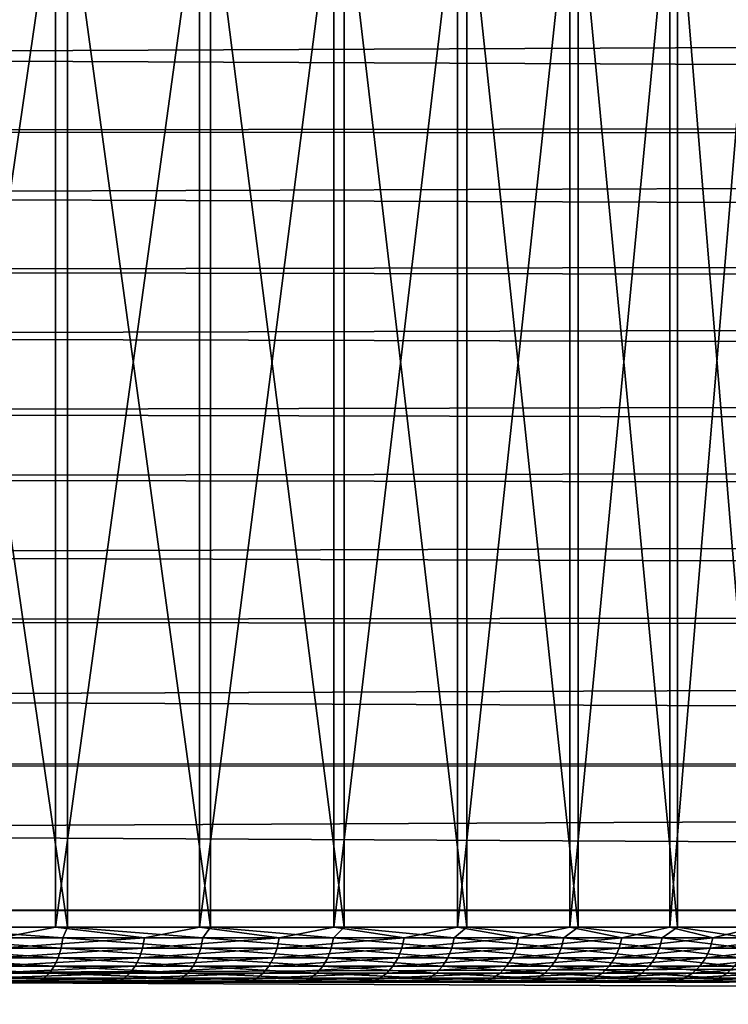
# Model space of a CAD drawing. Header units: millimetres. Extents: x -165 to 184, y -135 to 242.
# Tile 252 of 307: x 104.42 to 107.64, y 0.1 to 4.57. Entities that reach past the tile are written whole.
import ezdxf

# ---------------------------------------------------------------- set-up
doc = ezdxf.new("R2010")
doc.units = ezdxf.units.MM
doc.header["$LTSCALE"] = 81.481481
for name, color, linetype in [('223', 7, 'CONTINUOUS'), ('226', 7, 'CONTINUOUS'), ('261', 7, 'CONTINUOUS'), ('263', 7, 'CONTINUOUS')]:
    doc.layers.add(name, color=color, linetype=linetype)

msp = doc.modelspace()

# ---------------------------------------------------------------- linework, layer by layer
at = {"layer": '223', "linetype": 'CONTINUOUS'}
for points in [[(104.5835, 0.45, -8.1579), (104.3362, 0.4012, -8.3219), (103.8901, 0.45, -8.6076), (104.5835, 0.45, -8.1579)], [(103.9476, 0.45, 8.5734), (103.9451, 0.4012, 8.5692), (104.618, 0.4012, 8.1274), (103.9476, 0.45, 8.5734)], [(103.9476, 0.45, 8.5734), (104.618, 0.4012, 8.1274), (104.638, 0.45, 8.119), (103.9476, 0.45, 8.5734)], [(104.9879, 0.4012, -7.8495), (104.3362, 0.4012, -8.3219), (104.5835, 0.45, -8.1579), (104.9879, 0.4012, -7.8495)], [(105.2374, 0.45, -7.6524), (104.9879, 0.4012, -7.8495), (104.5835, 0.45, -8.1579), (105.2374, 0.45, -7.6524)], [(104.618, 0.4012, 8.1274), (105.2531, 0.4012, 7.6329), (104.638, 0.45, 8.119), (104.618, 0.4012, 8.1274)], [(104.638, 0.45, 8.119), (105.2531, 0.4012, 7.6329), (105.2885, 0.45, 7.6092), (104.638, 0.45, 8.119)], [(105.5994, 0.4012, -7.3261), (104.9879, 0.4012, -7.8495), (105.2374, 0.45, -7.6524), (105.5994, 0.4012, -7.3261)], [(105.8474, 0.45, -7.0947), (105.5994, 0.4012, -7.3261), (105.2374, 0.45, -7.6524), (105.8474, 0.45, -7.0947)], [(105.2531, 0.4012, 7.6329), (105.8464, 0.4012, 7.0889), (105.2885, 0.45, 7.6092), (105.2531, 0.4012, 7.6329)], [(105.2885, 0.45, 7.6092), (105.8464, 0.4012, 7.0889), (105.8947, 0.45, 7.0474), (105.2885, 0.45, 7.6092)], [(106.1669, 0.4012, -6.7552), (105.5994, 0.4012, -7.3261), (105.8474, 0.45, -7.0947), (106.1669, 0.4012, -6.7552)], [(105.8464, 0.4012, 7.0889), (106.3939, 0.4012, 6.4989), (105.8947, 0.45, 7.0474), (105.8464, 0.4012, 7.0889)], [(106.4092, 0.45, -6.4885), (106.1669, 0.4012, -6.7552), (105.8474, 0.45, -7.0947), (106.4092, 0.45, -6.4885)], [(105.8947, 0.45, 7.0474), (106.3939, 0.4012, 6.4989), (106.4524, 0.45, 6.4374), (105.8947, 0.45, 7.0474)], [(106.6866, 0.4012, -6.1405), (106.1669, 0.4012, -6.7552), (106.4092, 0.45, -6.4885), (106.6866, 0.4012, -6.1405)], [(106.3939, 0.4012, 6.4989), (106.8923, 0.4012, 5.8668), (106.4524, 0.45, 6.4374), (106.3939, 0.4012, 6.4989)], [(106.919, 0.45, -5.838), (106.6866, 0.4012, -6.1405), (106.4092, 0.45, -6.4885), (106.919, 0.45, -5.838)], [(106.4524, 0.45, 6.4374), (106.8923, 0.4012, 5.8668), (106.9579, 0.45, 5.7835), (106.4524, 0.45, 6.4374)], [(107.1551, 0.4012, -5.486), (106.6866, 0.4012, -6.1405), (106.919, 0.45, -5.838), (107.1551, 0.4012, -5.486)], [(106.8923, 0.4012, 5.8668), (107.3381, 0.4012, 5.1966), (106.9579, 0.45, 5.7835), (106.8923, 0.4012, 5.8668)], [(107.3734, 0.45, -5.1476), (107.1551, 0.4012, -5.486), (106.919, 0.45, -5.838), (107.3734, 0.45, -5.1476)], [(106.9579, 0.45, 5.7835), (107.3381, 0.4012, 5.1966), (107.4076, 0.45, 5.0901), (106.9579, 0.45, 5.7835)], [(107.5695, 0.4012, -4.7959), (107.1551, 0.4012, -5.486), (107.3734, 0.45, -5.1476), (107.5695, 0.4012, -4.7959)], [(107.3381, 0.4012, 5.1966), (107.7286, 0.4012, 4.4927), (107.4076, 0.45, 5.0901), (107.3381, 0.4012, 5.1966)], [(107.7692, 0.45, -4.422), (107.5695, 0.4012, -4.7959), (107.3734, 0.45, -5.1476), (107.7692, 0.45, -4.422)], [(107.4076, 0.45, 5.0901), (107.7286, 0.4012, 4.4927), (107.7986, 0.45, 4.3619), (107.4076, 0.45, 5.0901)], [(107.9269, 0.4012, -4.0747), (107.5695, 0.4012, -4.7959), (107.7692, 0.45, -4.422), (107.9269, 0.4012, -4.0747)], [(103.9451, 0.4012, 8.5692), (103.9378, 0.3543, 8.557), (104.6097, 0.3543, 8.1159), (103.9451, 0.4012, 8.5692)], [(104.618, 0.4012, 8.1274), (103.9451, 0.4012, 8.5692), (104.6097, 0.3543, 8.1159), (104.618, 0.4012, 8.1274)], [(104.3362, 0.4012, -8.3219), (104.9879, 0.4012, -7.8495), (104.3283, 0.3543, -8.3101), (104.3362, 0.4012, -8.3219)], [(104.9879, 0.4012, -7.8495), (104.9791, 0.3543, -7.8383), (104.3283, 0.3543, -8.3101), (104.9879, 0.4012, -7.8495)], [(104.618, 0.4012, 8.1274), (104.6097, 0.3543, 8.1159), (105.2439, 0.3543, 7.6221), (104.618, 0.4012, 8.1274)], [(105.2531, 0.4012, 7.6329), (104.618, 0.4012, 8.1274), (105.2439, 0.3543, 7.6221), (105.2531, 0.4012, 7.6329)], [(104.9879, 0.4012, -7.8495), (105.5994, 0.4012, -7.3261), (104.9791, 0.3543, -7.8383), (104.9879, 0.4012, -7.8495)], [(105.5994, 0.4012, -7.3261), (105.5898, 0.3543, -7.3156), (104.9791, 0.3543, -7.8383), (105.5994, 0.4012, -7.3261)], [(105.2531, 0.4012, 7.6329), (105.2439, 0.3543, 7.6221), (105.8363, 0.3543, 7.0788), (105.2531, 0.4012, 7.6329)], [(105.8464, 0.4012, 7.0889), (105.2531, 0.4012, 7.6329), (105.8363, 0.3543, 7.0788), (105.8464, 0.4012, 7.0889)], [(105.5994, 0.4012, -7.3261), (106.1669, 0.4012, -6.7552), (105.5898, 0.3543, -7.3156), (105.5994, 0.4012, -7.3261)], [(106.1669, 0.4012, -6.7552), (106.1564, 0.3543, -6.7456), (105.5898, 0.3543, -7.3156), (106.1669, 0.4012, -6.7552)], [(105.8464, 0.4012, 7.0889), (105.8363, 0.3543, 7.0788), (106.3831, 0.3543, 6.4897), (105.8464, 0.4012, 7.0889)], [(106.3939, 0.4012, 6.4989), (105.8464, 0.4012, 7.0889), (106.3831, 0.3543, 6.4897), (106.3939, 0.4012, 6.4989)], [(106.1669, 0.4012, -6.7552), (106.6866, 0.4012, -6.1405), (106.1564, 0.3543, -6.7456), (106.1669, 0.4012, -6.7552)], [(106.6866, 0.4012, -6.1405), (106.6753, 0.3543, -6.1318), (106.1564, 0.3543, -6.7456), (106.6866, 0.4012, -6.1405)], [(106.3939, 0.4012, 6.4989), (106.3831, 0.3543, 6.4897), (106.8807, 0.3543, 5.8584), (106.3939, 0.4012, 6.4989)], [(106.8923, 0.4012, 5.8668), (106.3939, 0.4012, 6.4989), (106.8807, 0.3543, 5.8584), (106.8923, 0.4012, 5.8668)], [(106.6866, 0.4012, -6.1405), (107.1551, 0.4012, -5.486), (106.6753, 0.3543, -6.1318), (106.6866, 0.4012, -6.1405)], [(107.1551, 0.4012, -5.486), (107.1432, 0.3543, -5.4782), (106.6753, 0.3543, -6.1318), (107.1551, 0.4012, -5.486)], [(106.8923, 0.4012, 5.8668), (106.8807, 0.3543, 5.8584), (107.3259, 0.3543, 5.1892), (106.8923, 0.4012, 5.8668)], [(107.3381, 0.4012, 5.1966), (106.8923, 0.4012, 5.8668), (107.3259, 0.3543, 5.1892), (107.3381, 0.4012, 5.1966)], [(107.1551, 0.4012, -5.486), (107.5695, 0.4012, -4.7959), (107.1432, 0.3543, -5.4782), (107.1551, 0.4012, -5.486)], [(107.5695, 0.4012, -4.7959), (107.557, 0.3543, -4.7891), (107.1432, 0.3543, -5.4782), (107.5695, 0.4012, -4.7959)], [(107.3381, 0.4012, 5.1966), (107.3259, 0.3543, 5.1892), (107.7158, 0.3543, 4.4863), (107.3381, 0.4012, 5.1966)], [(107.7286, 0.4012, 4.4927), (107.3381, 0.4012, 5.1966), (107.7158, 0.3543, 4.4863), (107.7286, 0.4012, 4.4927)], [(107.5695, 0.4012, -4.7959), (107.9269, 0.4012, -4.0747), (107.557, 0.3543, -4.7891), (107.5695, 0.4012, -4.7959)], [(107.9269, 0.4012, -4.0747), (107.9139, 0.3543, -4.0689), (107.557, 0.3543, -4.7891), (107.9269, 0.4012, -4.0747)], [(103.9378, 0.3543, 8.557), (103.9259, 0.311, 8.5372), (104.5962, 0.311, 8.097), (103.9378, 0.3543, 8.557)], [(103.9378, 0.3543, 8.557), (104.5962, 0.311, 8.097), (104.6097, 0.3543, 8.1159), (103.9378, 0.3543, 8.557)], [(104.9647, 0.311, -7.8201), (104.3155, 0.311, -8.2908), (104.9791, 0.3543, -7.8383), (104.9647, 0.311, -7.8201)], [(104.9791, 0.3543, -7.8383), (104.3155, 0.311, -8.2908), (104.3283, 0.3543, -8.3101), (104.9791, 0.3543, -7.8383)], [(104.5962, 0.311, 8.097), (105.229, 0.311, 7.6044), (104.6097, 0.3543, 8.1159), (104.5962, 0.311, 8.097)], [(104.6097, 0.3543, 8.1159), (105.229, 0.311, 7.6044), (105.2439, 0.3543, 7.6221), (104.6097, 0.3543, 8.1159)], [(105.574, 0.311, -7.2987), (104.9647, 0.311, -7.8201), (105.5898, 0.3543, -7.3156), (105.574, 0.311, -7.2987)], [(105.5898, 0.3543, -7.3156), (104.9647, 0.311, -7.8201), (104.9791, 0.3543, -7.8383), (105.5898, 0.3543, -7.3156)], [(105.229, 0.311, 7.6044), (105.82, 0.311, 7.0624), (105.2439, 0.3543, 7.6221), (105.229, 0.311, 7.6044)], [(105.2439, 0.3543, 7.6221), (105.82, 0.311, 7.0624), (105.8363, 0.3543, 7.0788), (105.2439, 0.3543, 7.6221)], [(106.1393, 0.311, -6.7299), (105.574, 0.311, -7.2987), (106.1564, 0.3543, -6.7456), (106.1393, 0.311, -6.7299)], [(106.1564, 0.3543, -6.7456), (105.574, 0.311, -7.2987), (105.5898, 0.3543, -7.3156), (106.1564, 0.3543, -6.7456)], [(105.82, 0.311, 7.0624), (106.3655, 0.311, 6.4746), (105.8363, 0.3543, 7.0788), (105.82, 0.311, 7.0624)], [(105.8363, 0.3543, 7.0788), (106.3655, 0.311, 6.4746), (106.3831, 0.3543, 6.4897), (105.8363, 0.3543, 7.0788)], [(106.6571, 0.311, -6.1175), (106.1393, 0.311, -6.7299), (106.6753, 0.3543, -6.1318), (106.6571, 0.311, -6.1175)], [(106.6753, 0.3543, -6.1318), (106.1393, 0.311, -6.7299), (106.1564, 0.3543, -6.7456), (106.6753, 0.3543, -6.1318)], [(106.3655, 0.311, 6.4746), (106.862, 0.311, 5.8449), (106.3831, 0.3543, 6.4897), (106.3655, 0.311, 6.4746)], [(106.3831, 0.3543, 6.4897), (106.862, 0.311, 5.8449), (106.8807, 0.3543, 5.8584), (106.3831, 0.3543, 6.4897)], [(107.1239, 0.311, -5.4655), (106.6571, 0.311, -6.1175), (107.1432, 0.3543, -5.4782), (107.1239, 0.311, -5.4655)], [(107.1432, 0.3543, -5.4782), (106.6571, 0.311, -6.1175), (106.6753, 0.3543, -6.1318), (107.1432, 0.3543, -5.4782)], [(106.862, 0.311, 5.8449), (107.3062, 0.311, 5.1772), (106.8807, 0.3543, 5.8584), (106.862, 0.311, 5.8449)], [(106.8807, 0.3543, 5.8584), (107.3062, 0.311, 5.1772), (107.3259, 0.3543, 5.1892), (106.8807, 0.3543, 5.8584)], [(107.5367, 0.311, -4.778), (107.1239, 0.311, -5.4655), (107.557, 0.3543, -4.7891), (107.5367, 0.311, -4.778)], [(107.557, 0.3543, -4.7891), (107.1239, 0.311, -5.4655), (107.1432, 0.3543, -5.4782), (107.557, 0.3543, -4.7891)], [(107.3062, 0.311, 5.1772), (107.6952, 0.311, 4.4759), (107.3259, 0.3543, 5.1892), (107.3062, 0.311, 5.1772)], [(107.3259, 0.3543, 5.1892), (107.6952, 0.311, 4.4759), (107.7158, 0.3543, 4.4863), (107.3259, 0.3543, 5.1892)], [(107.8928, 0.311, -4.0595), (107.5367, 0.311, -4.778), (107.9139, 0.3543, -4.0689), (107.8928, 0.311, -4.0595)], [(107.9139, 0.3543, -4.0689), (107.5367, 0.311, -4.778), (107.557, 0.3543, -4.7891), (107.9139, 0.3543, -4.0689)], [(103.9098, 0.2731, 8.5105), (103.8903, 0.242, 8.478), (104.556, 0.242, 8.0409), (103.9098, 0.2731, 8.5105)], [(103.9259, 0.311, 8.5372), (103.9098, 0.2731, 8.5105), (104.5781, 0.2731, 8.0717), (103.9259, 0.311, 8.5372)], [(103.9098, 0.2731, 8.5105), (104.556, 0.242, 8.0409), (104.5781, 0.2731, 8.0717), (103.9098, 0.2731, 8.5105)], [(103.9259, 0.311, 8.5372), (104.5781, 0.2731, 8.0717), (104.5962, 0.311, 8.097), (103.9259, 0.311, 8.5372)], [(104.922, 0.242, -7.7658), (104.2772, 0.242, -8.2333), (104.9455, 0.2731, -7.7956), (104.922, 0.242, -7.7658)], [(104.9455, 0.2731, -7.7956), (104.2772, 0.242, -8.2333), (104.2983, 0.2731, -8.2649), (104.9455, 0.2731, -7.7956)], [(104.9455, 0.2731, -7.7956), (104.2983, 0.2731, -8.2649), (104.9647, 0.311, -7.8201), (104.9455, 0.2731, -7.7956)], [(104.9647, 0.311, -7.8201), (104.2983, 0.2731, -8.2649), (104.3155, 0.311, -8.2908), (104.9647, 0.311, -7.8201)], [(104.556, 0.242, 8.0409), (105.1844, 0.242, 7.5516), (104.5781, 0.2731, 8.0717), (104.556, 0.242, 8.0409)], [(104.5781, 0.2731, 8.0717), (105.2088, 0.2731, 7.5806), (104.5962, 0.311, 8.097), (104.5781, 0.2731, 8.0717)], [(104.5781, 0.2731, 8.0717), (105.1844, 0.242, 7.5516), (105.2088, 0.2731, 7.5806), (104.5781, 0.2731, 8.0717)], [(104.5962, 0.311, 8.097), (105.2088, 0.2731, 7.5806), (105.229, 0.311, 7.6044), (104.5962, 0.311, 8.097)], [(105.527, 0.242, -7.248), (104.922, 0.242, -7.7658), (105.5528, 0.2731, -7.2759), (105.527, 0.242, -7.248)], [(105.5528, 0.2731, -7.2759), (104.922, 0.242, -7.7658), (104.9455, 0.2731, -7.7956), (105.5528, 0.2731, -7.2759)], [(105.5528, 0.2731, -7.2759), (104.9455, 0.2731, -7.7956), (105.574, 0.311, -7.2987), (105.5528, 0.2731, -7.2759)], [(105.574, 0.311, -7.2987), (104.9455, 0.2731, -7.7956), (104.9647, 0.311, -7.8201), (105.574, 0.311, -7.2987)], [(105.1844, 0.242, 7.5516), (105.7713, 0.242, 7.0134), (105.2088, 0.2731, 7.5806), (105.1844, 0.242, 7.5516)], [(105.2088, 0.2731, 7.5806), (105.7981, 0.2731, 7.0403), (105.229, 0.311, 7.6044), (105.2088, 0.2731, 7.5806)], [(105.2088, 0.2731, 7.5806), (105.7713, 0.242, 7.0134), (105.7981, 0.2731, 7.0403), (105.2088, 0.2731, 7.5806)], [(105.229, 0.311, 7.6044), (105.7981, 0.2731, 7.0403), (105.82, 0.311, 7.0624), (105.229, 0.311, 7.6044)], [(106.0884, 0.242, -6.6832), (105.527, 0.242, -7.248), (106.1164, 0.2731, -6.7089), (106.0884, 0.242, -6.6832)], [(106.1164, 0.2731, -6.7089), (105.527, 0.242, -7.248), (105.5528, 0.2731, -7.2759), (106.1164, 0.2731, -6.7089)], [(106.1164, 0.2731, -6.7089), (105.5528, 0.2731, -7.2759), (106.1393, 0.311, -6.7299), (106.1164, 0.2731, -6.7089)], [(106.1393, 0.311, -6.7299), (105.5528, 0.2731, -7.2759), (105.574, 0.311, -7.2987), (106.1393, 0.311, -6.7299)], [(105.7713, 0.242, 7.0134), (106.313, 0.242, 6.4297), (105.7981, 0.2731, 7.0403), (105.7713, 0.242, 7.0134)], [(105.7981, 0.2731, 7.0403), (106.3419, 0.2731, 6.4544), (105.82, 0.311, 7.0624), (105.7981, 0.2731, 7.0403)], [(105.7981, 0.2731, 7.0403), (106.313, 0.242, 6.4297), (106.3419, 0.2731, 6.4544), (105.7981, 0.2731, 7.0403)], [(105.82, 0.311, 7.0624), (106.3419, 0.2731, 6.4544), (106.3655, 0.311, 6.4746), (105.82, 0.311, 7.0624)], [(106.6026, 0.242, -6.0751), (106.0884, 0.242, -6.6832), (106.6325, 0.2731, -6.0984), (106.6026, 0.242, -6.0751)], [(106.6325, 0.2731, -6.0984), (106.0884, 0.242, -6.6832), (106.1164, 0.2731, -6.7089), (106.6325, 0.2731, -6.0984)], [(106.6325, 0.2731, -6.0984), (106.1164, 0.2731, -6.7089), (106.6571, 0.311, -6.1175), (106.6325, 0.2731, -6.0984)], [(106.6571, 0.311, -6.1175), (106.1164, 0.2731, -6.7089), (106.1393, 0.311, -6.7299), (106.6571, 0.311, -6.1175)], [(106.313, 0.242, 6.4297), (106.8061, 0.242, 5.8043), (106.3419, 0.2731, 6.4544), (106.313, 0.242, 6.4297)], [(106.3419, 0.2731, 6.4544), (106.8368, 0.2731, 5.8266), (106.3655, 0.311, 6.4746), (106.3419, 0.2731, 6.4544)], [(106.3419, 0.2731, 6.4544), (106.8061, 0.242, 5.8043), (106.8368, 0.2731, 5.8266), (106.3419, 0.2731, 6.4544)], [(106.3655, 0.311, 6.4746), (106.8368, 0.2731, 5.8266), (106.862, 0.311, 5.8449), (106.3655, 0.311, 6.4746)], [(107.0661, 0.242, -5.4276), (106.6026, 0.242, -6.0751), (107.0978, 0.2731, -5.4484), (107.0661, 0.242, -5.4276)], [(107.0978, 0.2731, -5.4484), (106.6026, 0.242, -6.0751), (106.6325, 0.2731, -6.0984), (107.0978, 0.2731, -5.4484)], [(107.0978, 0.2731, -5.4484), (106.6325, 0.2731, -6.0984), (107.1239, 0.311, -5.4655), (107.0978, 0.2731, -5.4484)], [(107.1239, 0.311, -5.4655), (106.6325, 0.2731, -6.0984), (106.6571, 0.311, -6.1175), (107.1239, 0.311, -5.4655)], [(106.8061, 0.242, 5.8043), (107.2471, 0.242, 5.1413), (106.8368, 0.2731, 5.8266), (106.8061, 0.242, 5.8043)], [(106.8368, 0.2731, 5.8266), (107.2796, 0.2731, 5.161), (106.862, 0.311, 5.8449), (106.8368, 0.2731, 5.8266)], [(106.8368, 0.2731, 5.8266), (107.2471, 0.242, 5.1413), (107.2796, 0.2731, 5.161), (106.8368, 0.2731, 5.8266)], [(106.862, 0.311, 5.8449), (107.2796, 0.2731, 5.161), (107.3062, 0.311, 5.1772), (106.862, 0.311, 5.8449)], [(107.476, 0.242, -4.7448), (107.0661, 0.242, -5.4276), (107.5093, 0.2731, -4.763), (107.476, 0.242, -4.7448)], [(107.5093, 0.2731, -4.763), (107.0661, 0.242, -5.4276), (107.0978, 0.2731, -5.4484), (107.5093, 0.2731, -4.763)], [(107.5093, 0.2731, -4.763), (107.0978, 0.2731, -5.4484), (107.5367, 0.311, -4.778), (107.5093, 0.2731, -4.763)], [(107.5367, 0.311, -4.778), (107.0978, 0.2731, -5.4484), (107.1239, 0.311, -5.4655), (107.5367, 0.311, -4.778)], [(107.2471, 0.242, 5.1413), (107.6335, 0.242, 4.4449), (107.2796, 0.2731, 5.161), (107.2471, 0.242, 5.1413)], [(107.2796, 0.2731, 5.161), (107.6674, 0.2731, 4.4619), (107.3062, 0.311, 5.1772), (107.2796, 0.2731, 5.161)], [(107.2796, 0.2731, 5.161), (107.6335, 0.242, 4.4449), (107.6674, 0.2731, 4.4619), (107.2796, 0.2731, 5.161)], [(107.3062, 0.311, 5.1772), (107.6674, 0.2731, 4.4619), (107.6952, 0.311, 4.4759), (107.3062, 0.311, 5.1772)], [(107.8297, 0.242, -4.0313), (107.476, 0.242, -4.7448), (107.8644, 0.2731, -4.0468), (107.8297, 0.242, -4.0313)], [(107.8644, 0.2731, -4.0468), (107.476, 0.242, -4.7448), (107.5093, 0.2731, -4.763), (107.8644, 0.2731, -4.0468)], [(107.8644, 0.2731, -4.0468), (107.5093, 0.2731, -4.763), (107.8928, 0.311, -4.0595), (107.8644, 0.2731, -4.0468)], [(107.8928, 0.311, -4.0595), (107.5093, 0.2731, -4.763), (107.5367, 0.311, -4.778), (107.8928, 0.311, -4.0595)], [(107.6335, 0.242, 4.4449), (107.9625, 0.242, 3.7197), (107.6674, 0.2731, 4.4619), (107.6335, 0.242, 4.4449)], [(103.8903, 0.242, 8.478), (103.868, 0.2189, 8.4408), (104.5308, 0.2189, 8.0057), (103.8903, 0.242, 8.478)], [(103.8903, 0.242, 8.478), (104.5308, 0.2189, 8.0057), (104.556, 0.242, 8.0409), (103.8903, 0.242, 8.478)], [(104.8952, 0.2189, -7.7319), (104.2533, 0.2189, -8.1972), (104.922, 0.242, -7.7658), (104.8952, 0.2189, -7.7319)], [(104.922, 0.242, -7.7658), (104.2533, 0.2189, -8.1972), (104.2772, 0.242, -8.2333), (104.922, 0.242, -7.7658)], [(104.5308, 0.2189, 8.0057), (105.1564, 0.2189, 7.5186), (104.556, 0.242, 8.0409), (104.5308, 0.2189, 8.0057)], [(104.556, 0.242, 8.0409), (105.1564, 0.2189, 7.5186), (105.1844, 0.242, 7.5516), (104.556, 0.242, 8.0409)], [(105.4976, 0.2189, -7.2163), (104.8952, 0.2189, -7.7319), (105.527, 0.242, -7.248), (105.4976, 0.2189, -7.2163)], [(105.527, 0.242, -7.248), (104.8952, 0.2189, -7.7319), (104.922, 0.242, -7.7658), (105.527, 0.242, -7.248)], [(105.1564, 0.2189, 7.5186), (105.7408, 0.2189, 6.9827), (105.1844, 0.242, 7.5516), (105.1564, 0.2189, 7.5186)], [(105.1844, 0.242, 7.5516), (105.7408, 0.2189, 6.9827), (105.7713, 0.242, 7.0134), (105.1844, 0.242, 7.5516)], [(106.0565, 0.2189, -6.654), (105.4976, 0.2189, -7.2163), (106.0884, 0.242, -6.6832), (106.0565, 0.2189, -6.654)], [(106.0884, 0.242, -6.6832), (105.4976, 0.2189, -7.2163), (105.527, 0.242, -7.248), (106.0884, 0.242, -6.6832)], [(105.7408, 0.2189, 6.9827), (106.2802, 0.2189, 6.4016), (105.7713, 0.242, 7.0134), (105.7408, 0.2189, 6.9827)], [(105.7713, 0.242, 7.0134), (106.2802, 0.2189, 6.4016), (106.313, 0.242, 6.4297), (105.7713, 0.242, 7.0134)], [(106.5684, 0.2189, -6.0485), (106.0565, 0.2189, -6.654), (106.6026, 0.242, -6.0751), (106.5684, 0.2189, -6.0485)], [(106.6026, 0.242, -6.0751), (106.0565, 0.2189, -6.654), (106.0884, 0.242, -6.6832), (106.6026, 0.242, -6.0751)], [(106.2802, 0.2189, 6.4016), (106.771, 0.2189, 5.7789), (106.313, 0.242, 6.4297), (106.2802, 0.2189, 6.4016)], [(106.313, 0.242, 6.4297), (106.771, 0.2189, 5.7789), (106.8061, 0.242, 5.8043), (106.313, 0.242, 6.4297)], [(107.0299, 0.2189, -5.4038), (106.5684, 0.2189, -6.0485), (107.0661, 0.242, -5.4276), (107.0299, 0.2189, -5.4038)], [(107.0661, 0.242, -5.4276), (106.5684, 0.2189, -6.0485), (106.6026, 0.242, -6.0751), (107.0661, 0.242, -5.4276)], [(106.771, 0.2189, 5.7789), (107.2102, 0.2189, 5.1188), (106.8061, 0.242, 5.8043), (106.771, 0.2189, 5.7789)], [(106.8061, 0.242, 5.8043), (107.2102, 0.2189, 5.1188), (107.2471, 0.242, 5.1413), (106.8061, 0.242, 5.8043)], [(107.4381, 0.2189, -4.724), (107.0299, 0.2189, -5.4038), (107.476, 0.242, -4.7448), (107.4381, 0.2189, -4.724)], [(107.476, 0.242, -4.7448), (107.0299, 0.2189, -5.4038), (107.0661, 0.242, -5.4276), (107.476, 0.242, -4.7448)], [(107.2102, 0.2189, 5.1188), (107.5948, 0.2189, 4.4254), (107.2471, 0.242, 5.1413), (107.2102, 0.2189, 5.1188)], [(107.2471, 0.242, 5.1413), (107.5948, 0.2189, 4.4254), (107.6335, 0.242, 4.4449), (107.2471, 0.242, 5.1413)], [(107.7902, 0.2189, -4.0136), (107.4381, 0.2189, -4.724), (107.8297, 0.242, -4.0313), (107.7902, 0.2189, -4.0136)], [(107.8297, 0.242, -4.0313), (107.4381, 0.2189, -4.724), (107.476, 0.242, -4.7448), (107.8297, 0.242, -4.0313)], [(107.5948, 0.2189, 4.4254), (107.9224, 0.2189, 3.7034), (107.6335, 0.242, 4.4449), (107.5948, 0.2189, 4.4254)], [(107.6335, 0.242, 4.4449), (107.9224, 0.2189, 3.7034), (107.9625, 0.242, 3.7197), (107.6335, 0.242, 4.4449)], [(103.8439, 0.2047, 8.4006), (103.8189, 0.2, 8.359), (104.4264, 0.2, 7.9628), (103.8439, 0.2047, 8.4006)], [(103.868, 0.2189, 8.4408), (103.8439, 0.2047, 8.4006), (104.5035, 0.2047, 7.9675), (103.868, 0.2189, 8.4408)], [(103.8439, 0.2047, 8.4006), (104.4264, 0.2, 7.9628), (104.5035, 0.2047, 7.9675), (103.8439, 0.2047, 8.4006)], [(103.868, 0.2189, 8.4408), (104.5035, 0.2047, 7.9675), (104.5308, 0.2189, 8.0057), (103.868, 0.2189, 8.4408)], [(104.8661, 0.2047, -7.695), (104.2272, 0.2047, -8.1581), (104.8952, 0.2189, -7.7319), (104.8661, 0.2047, -7.695)], [(104.8952, 0.2189, -7.7319), (104.2272, 0.2047, -8.1581), (104.2533, 0.2189, -8.1972), (104.8952, 0.2189, -7.7319)], [(104.8661, 0.2047, -7.695), (104.4162, 0.2, -7.97), (104.2272, 0.2047, -8.1581), (104.8661, 0.2047, -7.695)], [(105.0364, 0.2, -7.4946), (104.4162, 0.2, -7.97), (104.8661, 0.2047, -7.695), (105.0364, 0.2, -7.4946)], [(104.4264, 0.2, 7.9628), (105.0028, 0.2, 7.5225), (104.5035, 0.2047, 7.9675), (104.4264, 0.2, 7.9628)], [(104.5035, 0.2047, 7.9675), (105.1261, 0.2047, 7.4827), (104.5308, 0.2189, 8.0057), (104.5035, 0.2047, 7.9675)], [(104.5035, 0.2047, 7.9675), (105.0028, 0.2, 7.5225), (105.1261, 0.2047, 7.4827), (104.5035, 0.2047, 7.9675)], [(104.5308, 0.2189, 8.0057), (105.1261, 0.2047, 7.4827), (105.1564, 0.2189, 7.5186), (104.5308, 0.2189, 8.0057)], [(105.4656, 0.2047, -7.1819), (104.8661, 0.2047, -7.695), (105.4976, 0.2189, -7.2163), (105.4656, 0.2047, -7.1819)], [(105.4976, 0.2189, -7.2163), (104.8661, 0.2047, -7.695), (104.8952, 0.2189, -7.7319), (105.4976, 0.2189, -7.2163)], [(105.4656, 0.2047, -7.1819), (105.0364, 0.2, -7.4946), (104.8661, 0.2047, -7.695), (105.4656, 0.2047, -7.1819)], [(105.0028, 0.2, 7.5225), (105.5448, 0.2, 7.0406), (105.1261, 0.2047, 7.4827), (105.0028, 0.2, 7.5225)], [(105.6131, 0.2, -6.9745), (105.0364, 0.2, -7.4946), (105.4656, 0.2047, -7.1819), (105.6131, 0.2, -6.9745)], [(105.1261, 0.2047, 7.4827), (105.7077, 0.2047, 6.9494), (105.1564, 0.2189, 7.5186), (105.1261, 0.2047, 7.4827)], [(105.1261, 0.2047, 7.4827), (105.5448, 0.2, 7.0406), (105.7077, 0.2047, 6.9494), (105.1261, 0.2047, 7.4827)], [(105.1564, 0.2189, 7.5186), (105.7077, 0.2047, 6.9494), (105.7408, 0.2189, 6.9827), (105.1564, 0.2189, 7.5186)], [(106.0219, 0.2047, -6.6223), (105.4656, 0.2047, -7.1819), (106.0565, 0.2189, -6.654), (106.0219, 0.2047, -6.6223)], [(106.0565, 0.2189, -6.654), (105.4656, 0.2047, -7.1819), (105.4976, 0.2189, -7.2163), (106.0565, 0.2189, -6.654)], [(106.0219, 0.2047, -6.6223), (105.6131, 0.2, -6.9745), (105.4656, 0.2047, -7.1819), (106.0219, 0.2047, -6.6223)], [(105.5448, 0.2, 7.0406), (106.0496, 0.2, 6.5197), (105.7077, 0.2047, 6.9494), (105.5448, 0.2, 7.0406)], [(106.1437, 0.2, -6.4135), (105.6131, 0.2, -6.9745), (106.0219, 0.2047, -6.6223), (106.1437, 0.2, -6.4135)], [(105.7077, 0.2047, 6.9494), (106.2445, 0.2047, 6.371), (105.7408, 0.2189, 6.9827), (105.7077, 0.2047, 6.9494)], [(105.7077, 0.2047, 6.9494), (106.0496, 0.2, 6.5197), (106.2445, 0.2047, 6.371), (105.7077, 0.2047, 6.9494)], [(105.7408, 0.2189, 6.9827), (106.2445, 0.2047, 6.371), (106.2802, 0.2189, 6.4016), (105.7408, 0.2189, 6.9827)], [(106.5314, 0.2047, -6.0197), (106.0219, 0.2047, -6.6223), (106.5684, 0.2189, -6.0485), (106.5314, 0.2047, -6.0197)], [(106.5684, 0.2189, -6.0485), (106.0219, 0.2047, -6.6223), (106.0565, 0.2189, -6.654), (106.5684, 0.2189, -6.0485)], [(106.5314, 0.2047, -6.0197), (106.1437, 0.2, -6.4135), (106.0219, 0.2047, -6.6223), (106.5314, 0.2047, -6.0197)], [(106.0496, 0.2, 6.5197), (106.5142, 0.2, 5.9627), (106.2445, 0.2047, 6.371), (106.0496, 0.2, 6.5197)], [(106.6257, 0.2, -5.8155), (106.1437, 0.2, -6.4135), (106.5314, 0.2047, -6.0197), (106.6257, 0.2, -5.8155)], [(106.2445, 0.2047, 6.371), (106.733, 0.2047, 5.7513), (106.2802, 0.2189, 6.4016), (106.2445, 0.2047, 6.371)], [(106.2445, 0.2047, 6.371), (106.5142, 0.2, 5.9627), (106.733, 0.2047, 5.7513), (106.2445, 0.2047, 6.371)], [(106.2802, 0.2189, 6.4016), (106.733, 0.2047, 5.7513), (106.771, 0.2189, 5.7789), (106.2802, 0.2189, 6.4016)], [(106.5142, 0.2, 5.9627), (106.9361, 0.2, 5.3728), (106.733, 0.2047, 5.7513), (106.5142, 0.2, 5.9627)], [(106.9907, 0.2047, -5.378), (106.5314, 0.2047, -6.0197), (107.0299, 0.2189, -5.4038), (106.9907, 0.2047, -5.378)], [(107.0299, 0.2189, -5.4038), (106.5314, 0.2047, -6.0197), (106.5684, 0.2189, -6.0485), (107.0299, 0.2189, -5.4038)], [(106.9907, 0.2047, -5.378), (106.6257, 0.2, -5.8155), (106.5314, 0.2047, -6.0197), (106.9907, 0.2047, -5.378)], [(107.0572, 0.2, -5.1846), (106.6257, 0.2, -5.8155), (106.9907, 0.2047, -5.378), (107.0572, 0.2, -5.1846)], [(106.733, 0.2047, 5.7513), (107.1701, 0.2047, 5.0944), (106.771, 0.2189, 5.7789), (106.733, 0.2047, 5.7513)], [(106.733, 0.2047, 5.7513), (106.9361, 0.2, 5.3728), (107.1701, 0.2047, 5.0944), (106.733, 0.2047, 5.7513)], [(106.771, 0.2189, 5.7789), (107.1701, 0.2047, 5.0944), (107.2102, 0.2189, 5.1188), (106.771, 0.2189, 5.7789)], [(106.9361, 0.2, 5.3728), (107.313, 0.2, 4.7531), (107.1701, 0.2047, 5.0944), (106.9361, 0.2, 5.3728)], [(107.3969, 0.2047, -4.7015), (106.9907, 0.2047, -5.378), (107.4381, 0.2189, -4.724), (107.3969, 0.2047, -4.7015)], [(107.4381, 0.2189, -4.724), (106.9907, 0.2047, -5.378), (107.0299, 0.2189, -5.4038), (107.4381, 0.2189, -4.724)], [(107.3969, 0.2047, -4.7015), (107.0572, 0.2, -5.1846), (106.9907, 0.2047, -5.378), (107.3969, 0.2047, -4.7015)], [(107.4365, 0.2, -4.5248), (107.0572, 0.2, -5.1846), (107.3969, 0.2047, -4.7015), (107.4365, 0.2, -4.5248)], [(107.1701, 0.2047, 5.0944), (107.5528, 0.2047, 4.4043), (107.2102, 0.2189, 5.1188), (107.1701, 0.2047, 5.0944)], [(107.1701, 0.2047, 5.0944), (107.313, 0.2, 4.7531), (107.5528, 0.2047, 4.4043), (107.1701, 0.2047, 5.0944)], [(107.2102, 0.2189, 5.1188), (107.5528, 0.2047, 4.4043), (107.5948, 0.2189, 4.4254), (107.2102, 0.2189, 5.1188)], [(107.313, 0.2, 4.7531), (107.6428, 0.2, 4.1071), (107.5528, 0.2047, 4.4043), (107.313, 0.2, 4.7531)], [(107.7473, 0.2047, -3.9945), (107.3969, 0.2047, -4.7015), (107.7902, 0.2189, -4.0136), (107.7473, 0.2047, -3.9945)], [(107.7902, 0.2189, -4.0136), (107.3969, 0.2047, -4.7015), (107.4381, 0.2189, -4.724), (107.7902, 0.2189, -4.0136)], [(107.7473, 0.2047, -3.9945), (107.4365, 0.2, -4.5248), (107.3969, 0.2047, -4.7015), (107.7473, 0.2047, -3.9945)], [(107.7619, 0.2, -3.8401), (107.4365, 0.2, -4.5248), (107.7473, 0.2047, -3.9945), (107.7619, 0.2, -3.8401)], [(107.5528, 0.2047, 4.4043), (107.8789, 0.2047, 3.6857), (107.5948, 0.2189, 4.4254), (107.5528, 0.2047, 4.4043)], [(107.5528, 0.2047, 4.4043), (107.6428, 0.2, 4.1071), (107.8789, 0.2047, 3.6857), (107.5528, 0.2047, 4.4043)], [(107.5948, 0.2189, 4.4254), (107.8789, 0.2047, 3.6857), (107.9224, 0.2189, 3.7034), (107.5948, 0.2189, 4.4254)]]:
    msp.add_3dface(points, dxfattribs=at)
at = {"layer": '226', "linetype": 'CONTINUOUS'}
for points in [[(104.5835, 0.45, -8.1579), (103.8901, 0.45, -8.6076), (104.5835, 5.2, -8.1579), (104.5835, 0.45, -8.1579)], [(104.5835, 5.2, -8.1579), (103.8901, 0.45, -8.6076), (103.8901, 5.2, -8.6076), (104.5835, 5.2, -8.1579)], [(103.9476, 0.45, 8.5734), (104.638, 0.45, 8.119), (103.9476, 5.2, 8.5734), (103.9476, 0.45, 8.5734)], [(103.9476, 5.2, 8.5734), (104.638, 0.45, 8.119), (104.638, 5.2, 8.119), (103.9476, 5.2, 8.5734)], [(105.2374, 0.45, -7.6524), (104.5835, 0.45, -8.1579), (105.2374, 5.2, -7.6524), (105.2374, 0.45, -7.6524)], [(105.2374, 5.2, -7.6524), (104.5835, 0.45, -8.1579), (104.5835, 5.2, -8.1579), (105.2374, 5.2, -7.6524)], [(104.638, 0.45, 8.119), (105.2885, 0.45, 7.6092), (104.638, 5.2, 8.119), (104.638, 0.45, 8.119)], [(104.638, 5.2, 8.119), (105.2885, 0.45, 7.6092), (105.2885, 5.2, 7.6092), (104.638, 5.2, 8.119)], [(105.8474, 0.45, -7.0947), (105.2374, 0.45, -7.6524), (105.8474, 5.2, -7.0947), (105.8474, 0.45, -7.0947)], [(105.8474, 5.2, -7.0947), (105.2374, 0.45, -7.6524), (105.2374, 5.2, -7.6524), (105.8474, 5.2, -7.0947)], [(105.2885, 0.45, 7.6092), (105.8947, 0.45, 7.0474), (105.2885, 5.2, 7.6092), (105.2885, 0.45, 7.6092)], [(105.2885, 5.2, 7.6092), (105.8947, 0.45, 7.0474), (105.8947, 5.2, 7.0474), (105.2885, 5.2, 7.6092)], [(106.4092, 0.45, -6.4885), (105.8474, 0.45, -7.0947), (106.4092, 5.2, -6.4885), (106.4092, 0.45, -6.4885)], [(106.4092, 5.2, -6.4885), (105.8474, 0.45, -7.0947), (105.8474, 5.2, -7.0947), (106.4092, 5.2, -6.4885)], [(105.8947, 0.45, 7.0474), (106.4524, 0.45, 6.4374), (105.8947, 5.2, 7.0474), (105.8947, 0.45, 7.0474)], [(105.8947, 5.2, 7.0474), (106.4524, 0.45, 6.4374), (106.4524, 5.2, 6.4374), (105.8947, 5.2, 7.0474)], [(106.919, 0.45, -5.838), (106.4092, 0.45, -6.4885), (106.919, 5.2, -5.838), (106.919, 0.45, -5.838)], [(106.919, 5.2, -5.838), (106.4092, 0.45, -6.4885), (106.4092, 5.2, -6.4885), (106.919, 5.2, -5.838)], [(106.4524, 0.45, 6.4374), (106.9579, 0.45, 5.7835), (106.4524, 5.2, 6.4374), (106.4524, 0.45, 6.4374)], [(106.4524, 5.2, 6.4374), (106.9579, 0.45, 5.7835), (106.9579, 5.2, 5.7835), (106.4524, 5.2, 6.4374)], [(107.3734, 0.45, -5.1476), (106.919, 0.45, -5.838), (107.3734, 5.2, -5.1476), (107.3734, 0.45, -5.1476)], [(107.3734, 5.2, -5.1476), (106.919, 0.45, -5.838), (106.919, 5.2, -5.838), (107.3734, 5.2, -5.1476)], [(106.9579, 0.45, 5.7835), (107.4076, 0.45, 5.0901), (106.9579, 5.2, 5.7835), (106.9579, 0.45, 5.7835)], [(106.9579, 5.2, 5.7835), (107.4076, 0.45, 5.0901), (107.4076, 5.2, 5.0901), (106.9579, 5.2, 5.7835)], [(107.7692, 0.45, -4.422), (107.3734, 0.45, -5.1476), (107.7692, 5.2, -4.422), (107.7692, 0.45, -4.422)], [(107.7692, 5.2, -4.422), (107.3734, 0.45, -5.1476), (107.3734, 5.2, -5.1476), (107.7692, 5.2, -4.422)], [(107.4076, 0.45, 5.0901), (107.7986, 0.45, 4.3619), (107.4076, 5.2, 5.0901), (107.4076, 0.45, 5.0901)], [(107.4076, 5.2, 5.0901), (107.7986, 0.45, 4.3619), (107.7986, 5.2, 4.3619), (107.4076, 5.2, 5.0901)]]:
    msp.add_3dface(points, dxfattribs=at)
at = {"layer": '261', "linetype": 'CONTINUOUS'}
for points in [[(33.6973, 4.7096, 63), (33.2112, 4.1264, 63), (163.8287, 4.6788, 63), (33.6973, 4.7096, 63)], [(163.8287, 4.6788, 63), (33.2112, 4.1264, 63), (164.3916, 4.0016, 63), (163.8287, 4.6788, 63)], [(33.2112, 4.1264, 63), (32.7304, 3.5389, 63), (164.3916, 4.0016, 63), (33.2112, 4.1264, 63)], [(164.3916, 4.0016, 63), (32.7304, 3.5389, 63), (164.9483, 3.3177, 63), (164.3916, 4.0016, 63)], [(32.7304, 3.5389, 63), (32.2549, 2.9471, 63), (164.9483, 3.3177, 63), (32.7304, 3.5389, 63)], [(164.9483, 3.3177, 63), (32.2549, 2.9471, 63), (165.4987, 2.6271, 63), (164.9483, 3.3177, 63)], [(32.2549, 2.9471, 63), (31.7847, 2.3512, 63), (165.4987, 2.6271, 63), (32.2549, 2.9471, 63)], [(165.4987, 2.6271, 63), (31.7847, 2.3512, 63), (166.0427, 1.9297, 63), (165.4987, 2.6271, 63)], [(31.7847, 2.3512, 63), (31.3198, 1.7511, 63), (166.0427, 1.9297, 63), (31.7847, 2.3512, 63)], [(166.0427, 1.9297, 63), (31.3198, 1.7511, 63), (166.5801, 1.2257, 63), (166.0427, 1.9297, 63)], [(31.3198, 1.7511, 63), (30.8604, 1.1468, 63), (166.5801, 1.2257, 63), (31.3198, 1.7511, 63)], [(30.8604, 1.1468, 63), (30.4064, 0.5386, 63), (166.5801, 1.2257, 63), (30.8604, 1.1468, 63)], [(166.5801, 1.2257, 63), (30.4064, 0.5386, 63), (167.111, 0.5151, 63), (166.5801, 1.2257, 63)], [(30.4064, 0.5386, 63), (29.9578, -0.0737, 63), (167.111, 0.5151, 63), (30.4064, 0.5386, 63)], [(167.111, 0.5151, 63), (29.9578, -0.0737, 63), (167.6351, -0.202, 63), (167.111, 0.5151, 63)]]:
    msp.add_3dface(points, dxfattribs=at)
at = {"layer": '263', "linetype": 'CONTINUOUS'}
for points in [[(33.6713, 4.6788, 60), (163.8027, 4.7096, 60), (164.2888, 4.1264, 60), (33.6713, 4.6788, 60)], [(33.1084, 4.0016, 60), (33.6713, 4.6788, 60), (164.2888, 4.1264, 60), (33.1084, 4.0016, 60)], [(33.1084, 4.0016, 60), (164.2888, 4.1264, 60), (164.7696, 3.5389, 60), (33.1084, 4.0016, 60)], [(32.5517, 3.3177, 60), (33.1084, 4.0016, 60), (164.7696, 3.5389, 60), (32.5517, 3.3177, 60)], [(32.5517, 3.3177, 60), (164.7696, 3.5389, 60), (165.2451, 2.9471, 60), (32.5517, 3.3177, 60)], [(32.0013, 2.6271, 60), (32.5517, 3.3177, 60), (165.2451, 2.9471, 60), (32.0013, 2.6271, 60)], [(32.0013, 2.6271, 60), (165.2451, 2.9471, 60), (165.7153, 2.3512, 60), (32.0013, 2.6271, 60)], [(31.4573, 1.9297, 60), (32.0013, 2.6271, 60), (165.7153, 2.3512, 60), (31.4573, 1.9297, 60)], [(31.4573, 1.9297, 60), (165.7153, 2.3512, 60), (166.1802, 1.7511, 60), (31.4573, 1.9297, 60)], [(30.9199, 1.2257, 60), (31.4573, 1.9297, 60), (166.1802, 1.7511, 60), (30.9199, 1.2257, 60)], [(30.9199, 1.2257, 60), (166.1802, 1.7511, 60), (166.6396, 1.1468, 60), (30.9199, 1.2257, 60)], [(30.389, 0.5151, 60), (30.9199, 1.2257, 60), (167.0936, 0.5386, 60), (30.389, 0.5151, 60)], [(30.9199, 1.2257, 60), (166.6396, 1.1468, 60), (167.0936, 0.5386, 60), (30.9199, 1.2257, 60)], [(30.389, 0.5151, 60), (167.0936, 0.5386, 60), (167.5422, -0.0737, 60), (30.389, 0.5151, 60)], [(29.8649, -0.202, 60), (30.389, 0.5151, 60), (167.5422, -0.0737, 60), (29.8649, -0.202, 60)]]:
    msp.add_3dface(points, dxfattribs=at)

doc.saveas('drawing.dxf')
